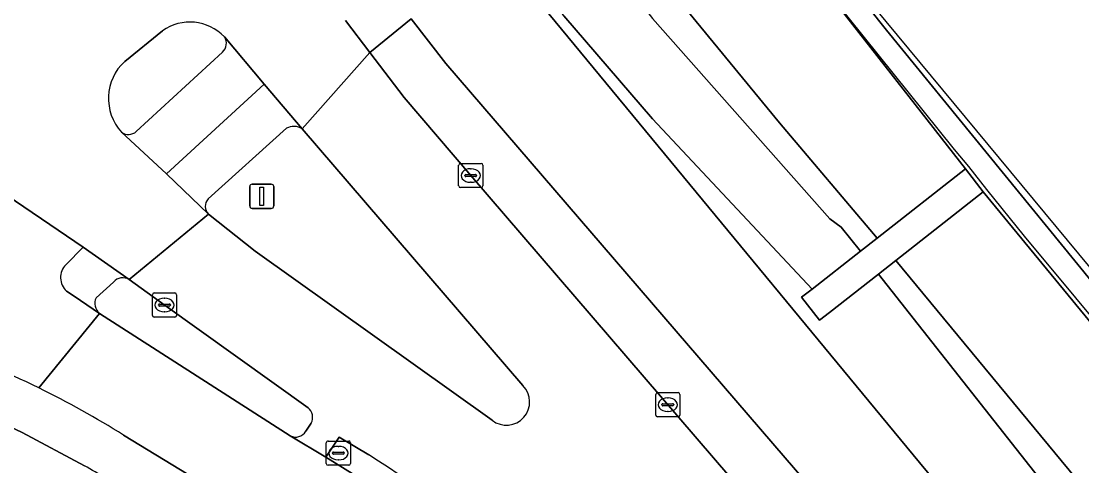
# Model space of a CAD drawing. Extents: x 158793 to 159888, y 384317 to 385256.
# Drawn here: x 159262.3 to 159306.08, y 385214.09 to 385232.46 of the extents above; entities that cross this region are included whole.
import ezdxf

# ---------------------------------------------------------------- set-up
doc = ezdxf.new("R2010")
doc.units = 0
for name, color, linetype in [('IMGEO_Berm_groen', 7, 'Continuous'), ('IMGEO_Fietspad_gesloten', 7, 'Continuous'), ('IMGEO_Fietspad_open', 7, 'Continuous'), ('IMGEO_Grasland_overig', 7, 'Continuous'), ('IMGEO_Groenvoorziening', 7, 'Continuous'), ('IMGEO_Hek', 7, 'Continuous'), ('IMGEO_Kolk', 7, 'Continuous'), ('IMGEO_Lichtmast', 7, 'Continuous'), ('IMGEO_Rijbaan_lokaal_gesloten', 7, 'Continuous'), ('IMGEO_Rijbaan_lokaal_open', 7, 'Continuous'), ('IMGEO_Spoorbaan_halfverhard', 7, 'Continuous'), ('IMGEO_Terreindeel_gesloten', 7, 'Continuous'), ('IMGEO_Verkeerseiland_gesloten', 7, 'Continuous'), ('IMGEO_Verkeerseiland_open', 7, 'Continuous'), ('IMGEO_Voetpad_op_trap', 7, 'Continuous'), ('IMGEO_Voetpad_open', 7, 'Continuous')]:
    doc.layers.add(name, color=color, linetype=linetype)

msp = doc.modelspace()

# ---------------------------------------------------------------- linework, layer by layer
at = {"layer": 'IMGEO_Berm_groen'}
msp.add_lwpolyline([(159264.904, 385214.095), (159262.33, 385215.471), (159259.749, 385216.695), (159258.328, 385215.363)], dxfattribs=at)
msp.add_arc((159242.87, 385174.264), 45.519, 58.4546, 61.0485, dxfattribs=at)
at = {"layer": 'IMGEO_Fietspad_gesloten'}
for points in [[(159264.132, 385222.403), (159264.854, 385223.126), (159261.009, 385225.727)], [(159263.027, 385217.309), (159265.527, 385220.386), (159264.476, 385221.097), (159264.166, 385221.306)], [(159276.361, 385213.536), (159274.875, 385214.45), (159273.403, 385215.334), (159265.527, 385220.386), (159263.027, 385217.309)], [(159266.521, 385215.363), (159272.171, 385211.912), (159273.242, 385211.309)]]:
    msp.add_lwpolyline(points, dxfattribs=at)
for centre, radius, start, end in [((159264.693, 385221.871), 0.773, 136.5456, 227.0049), ((159245.863, 385182.215), 39.067, 63.937, 70.695), ((159246.065, 385182.745), 38.502, 57.907, 63.8613)]:
    msp.add_arc(centre, radius, start, end, dxfattribs=at)
at = {"layer": 'IMGEO_Fietspad_open'}
for points in [[(159266.434, 385227.876), (159268.291, 385226.151), (159272.322, 385229.865), (159270.682, 385231.814)], [(159270.606, 385231.185), (159267.048, 385227.908)]]:
    msp.add_lwpolyline(points, dxfattribs=at)
for centre, radius, start, end in [((159270.288, 385231.543), 0.479, 311.6548, 34.5663), ((159266.722, 385228.257), 0.477, 232.8946, 313.0722)]:
    msp.add_arc(centre, radius, start, end, dxfattribs=at)
at = {"layer": 'IMGEO_Grasland_overig'}
msp.add_lwpolyline([(159296.938, 385222.955), (159297.633, 385223.499), (159293.594, 385228.266), (159288.315, 385234.711), (159287.183, 385236.862), (159286.598, 385239.084), (159285.867, 385238.238), (159285.821, 385237.434), (159285.975, 385236.221), (159286.828, 385234.556), (159288.358, 385232.566), (159295.676, 385224.3), (159296.147, 385223.959)], close=True, dxfattribs=at)
for points in [[(159288.315, 385234.711), (159293.594, 385228.266), (159297.633, 385223.499), (159301.279, 385226.356), (159291.479, 385238.908)], [(159400.256, 385097.837), (159389.592, 385110.954), (159364.213, 385141.591), (159337.389, 385173.653), (159325.324, 385188.608), (159312.808, 385203.256), (159305.21, 385212.456), (159297.681, 385222.012), (159295.666, 385220.433), (159295.254, 385220.111), (159294.514, 385221.056), (159294.944, 385221.392), (159288.354, 385228.433), (159284.697, 385232.676), (159282.981, 385235.178), (159284.076, 385232.76), (159302.586, 385210.352), (159320.599, 385188.545), (159435.874, 385048.176)], [(159284.697, 385232.676), (159288.354, 385228.433), (159294.944, 385221.392), (159296.938, 385222.955), (159296.147, 385223.959), (159295.676, 385224.3), (159288.358, 385232.566)], [(159427.85, 385073.253), (159340.344, 385179.112), (159329.128, 385192.806), (159314.769, 385209.89), (159302.015, 385225.408), (159298.398, 385222.574), (159321.504, 385194.609), (159334.888, 385178.843), (159347.836, 385163.201), (159359.333, 385149.024), (159373.132, 385132.524), (159381.818, 385121.964), (159395.478, 385105.84)], [(159395.478, 385105.84), (159381.818, 385121.964), (159373.132, 385132.524), (159359.333, 385149.024), (159347.836, 385163.201), (159334.888, 385178.843), (159321.504, 385194.609), (159298.398, 385222.574), (159297.681, 385222.012), (159305.21, 385212.456), (159312.808, 385203.256), (159325.324, 385188.608), (159337.389, 385173.653), (159364.213, 385141.591), (159389.592, 385110.954), (159400.256, 385097.837)]]:
    msp.add_lwpolyline(points, dxfattribs=at)
at = {"layer": 'IMGEO_Groenvoorziening'}
for points in [[(159508.186, 384960.258), (159505.464, 384963.64), (159499.262, 384971.033), (159498.367, 384972.113), (159494.557, 384976.714), (159480.455, 384993.887), (159435.874, 385048.176), (159320.599, 385188.545), (159302.586, 385210.352), (159284.076, 385232.76), (159282.981, 385235.178), (159282.836, 385235.498), (159282.422, 385238.521), (159283.262, 385241.397), (159284.651, 385244.041), (159286.033, 385245.528), (159285.586, 385246.063), (159281.152, 385238.85)], [(159278.394, 385232.554), (159279.82, 385230.712), (159303.771, 385202.868), (159306.987, 385199.894), (159314.132, 385193.095), (159317.566, 385189.466), (159318.533, 385188.249), (159434.917, 385047.393)]]:
    msp.add_lwpolyline(points, dxfattribs=at)
at = {"layer": 'IMGEO_Hek'}
msp.add_lwpolyline([(159291.466, 385238.804), (159300.812, 385227.164), (159301.406, 385226.455), (159302.146, 385225.51), (159303.705, 385223.577), (159310.057, 385215.937), (159313.254, 385211.985), (159314.793, 385210.052), (159316.42, 385208.159), (159321.214, 385202.415), (159327.623, 385194.68), (159329.128, 385192.806), (159338.743, 385181.236), (159345.119, 385173.516), (159354.685, 385161.93), (159370.601, 385142.663), (159383.324, 385127.243), (159419.948, 385082.936)], dxfattribs=at)
at = {"layer": 'IMGEO_Kolk'}
for p, q in [((159280.355, 385225.659), (159280.355, 385226.511)), ((159280.43, 385226.585), (159281.282, 385226.585)), ((159281.356, 385226.511), (159281.356, 385225.659)), ((159280.614, 385226.079), (159280.614, 385226.091)), ((159281.052, 385226.042), (159280.654, 385226.042)), ((159280.657, 385226.128), (159281.055, 385226.128)), ((159280.843, 385226.365), (159280.868, 385226.365)), ((159281.098, 385226.091), (159281.098, 385226.079)), ((159281.282, 385225.585), (159280.43, 385225.585)), ((159280.866, 385225.805), (159280.841, 385225.805)), ((159267.786, 385221.234), (159268.638, 385221.234)), ((159267.711, 385220.308), (159267.711, 385221.16)), ((159268.013, 385220.777), (159268.411, 385220.777)), ((159268.199, 385221.014), (159268.224, 385221.014)), ((159268.712, 385221.16), (159268.712, 385220.308)), ((159267.97, 385220.728), (159267.97, 385220.74)), ((159268.408, 385220.691), (159268.01, 385220.691)), ((159268.222, 385220.454), (159268.197, 385220.454)), ((159268.454, 385220.74), (159268.454, 385220.728)), ((159268.638, 385220.234), (159267.786, 385220.234)), ((159288.489, 385216.192), (159288.489, 385217.044)), ((159288.564, 385217.118), (159289.416, 385217.118)), ((159288.977, 385216.898), (159289.002, 385216.898)), ((159289.49, 385217.044), (159289.49, 385216.192)), ((159288.748, 385216.612), (159288.748, 385216.624)), ((159289.186, 385216.575), (159288.788, 385216.575)), ((159288.791, 385216.661), (159289.189, 385216.661)), ((159289.232, 385216.624), (159289.232, 385216.612)), ((159289.416, 385216.118), (159288.564, 385216.118)), ((159289, 385216.338), (159288.975, 385216.338)), ((159274.965, 385215.119), (159275.817, 385215.119)), ((159274.89, 385214.193), (159274.89, 385215.045)), ((159275.192, 385214.662), (159275.59, 385214.662)), ((159275.378, 385214.899), (159275.403, 385214.899)), ((159275.891, 385215.045), (159275.891, 385214.193)), ((159275.149, 385214.613), (159275.149, 385214.625)), ((159275.587, 385214.576), (159275.189, 385214.576)), ((159275.401, 385214.339), (159275.376, 385214.339)), ((159275.633, 385214.625), (159275.633, 385214.613)), ((159275.817, 385214.119), (159274.965, 385214.119))]:
    msp.add_line(p, q, dxfattribs=at)
for points in [[(159280.355, 385225.659), (159280.355, 385226.511)], [(159280.43, 385226.585), (159281.282, 385226.585)], [(159281.356, 385226.511), (159281.356, 385225.659)], [(159281.282, 385225.585), (159280.43, 385225.585)], [(159267.786, 385221.234), (159268.638, 385221.234)], [(159267.711, 385220.308), (159267.711, 385221.16)], [(159268.712, 385221.16), (159268.712, 385220.308)], [(159268.638, 385220.234), (159267.786, 385220.234)], [(159288.489, 385216.192), (159288.489, 385217.044)], [(159288.564, 385217.118), (159289.416, 385217.118)], [(159289.49, 385217.044), (159289.49, 385216.192)], [(159289.416, 385216.118), (159288.564, 385216.118)], [(159274.965, 385215.119), (159275.817, 385215.119)], [(159274.89, 385214.193), (159274.89, 385215.045)], [(159275.891, 385215.045), (159275.891, 385214.193)], [(159275.817, 385214.119), (159274.965, 385214.119)]]:
    msp.add_lwpolyline(points, dxfattribs=at)
for centre, radius, start, end in [((159280.432, 385226.509), 0.0765, 91.552, 178.448), ((159280.432, 385226.509), 0.0765, 91.552, 178.448), ((159281.28, 385226.509), 0.0765, 1.552, 88.448), ((159281.28, 385226.509), 0.0765, 1.552, 88.448), ((159280.654, 385226.088), 0.0403, 85.8775, 175.7526), ((159280.651, 385226.078), 0.0366, 178.938, 274.7102), ((159281.055, 385226.085), 0.043, 264.8664, 352.4533), ((159281.059, 385226.09), 0.0386, 1.7309, 96.639), ((159280.432, 385225.661), 0.0765, 181.552, 268.448), ((159280.432, 385225.661), 0.0765, 181.552, 268.448), ((159281.28, 385225.661), 0.0765, 271.552, 358.448), ((159281.28, 385225.661), 0.0765, 271.552, 358.448), ((159267.788, 385221.158), 0.0765, 91.552, 178.448), ((159267.788, 385221.158), 0.0765, 91.552, 178.448), ((159268.636, 385221.158), 0.0765, 1.552, 88.448), ((159268.636, 385221.158), 0.0765, 1.552, 88.448), ((159268.01, 385220.737), 0.0403, 85.8775, 175.7526), ((159268.415, 385220.739), 0.0386, 1.7309, 96.639), ((159268.007, 385220.727), 0.0366, 178.938, 274.7102), ((159268.411, 385220.734), 0.043, 264.8664, 352.4533), ((159267.788, 385220.31), 0.0765, 181.552, 268.448), ((159267.788, 385220.31), 0.0765, 181.552, 268.448), ((159268.636, 385220.31), 0.0765, 271.552, 358.448), ((159268.636, 385220.31), 0.0765, 271.552, 358.448), ((159288.566, 385217.042), 0.0765, 91.552, 178.448), ((159288.566, 385217.042), 0.0765, 91.552, 178.448), ((159289.414, 385217.042), 0.0765, 1.552, 88.448), ((159289.414, 385217.042), 0.0765, 1.552, 88.448), ((159288.788, 385216.621), 0.0403, 85.8775, 175.7526), ((159288.785, 385216.611), 0.0366, 178.938, 274.7102), ((159289.189, 385216.618), 0.043, 264.8664, 352.4533), ((159289.193, 385216.623), 0.0386, 1.7309, 96.639), ((159288.566, 385216.194), 0.0765, 181.552, 268.448), ((159288.566, 385216.194), 0.0765, 181.552, 268.448), ((159289.414, 385216.194), 0.0765, 271.552, 358.448), ((159289.414, 385216.194), 0.0765, 271.552, 358.448), ((159274.967, 385215.043), 0.0765, 91.552, 178.448), ((159274.967, 385215.043), 0.0765, 91.552, 178.448), ((159275.815, 385215.043), 0.0765, 1.552, 88.448), ((159275.815, 385215.043), 0.0765, 1.552, 88.448), ((159275.189, 385214.622), 0.0403, 85.8775, 175.7526), ((159275.594, 385214.624), 0.0386, 1.7309, 96.639), ((159274.967, 385214.195), 0.0765, 181.552, 268.448), ((159274.967, 385214.195), 0.0765, 181.552, 268.448), ((159275.186, 385214.612), 0.0366, 178.938, 274.7102), ((159275.59, 385214.619), 0.043, 264.8664, 352.4533), ((159275.815, 385214.195), 0.0765, 271.552, 358.448), ((159275.815, 385214.195), 0.0765, 271.552, 358.448)]:
    msp.add_arc(centre, radius, start, end, dxfattribs=at)
for centre, major_axis, ratio, start_param, end_param in [((159280.842, 385226.085), (-0.387, 0.002), 0.722429, 4.712389, 7.853982), ((159280.867, 385226.085), (-0.39, 0.002), 0.717154, 1.570796, 4.712389), ((159268.198, 385220.734), (-0.387, 0.002), 0.722429, 4.712389, 7.853982), ((159268.223, 385220.734), (-0.39, 0.002), 0.717154, 1.570796, 4.712389), ((159288.976, 385216.618), (-0.387, 0.002), 0.722429, 4.712389, 7.853982), ((159289.001, 385216.618), (-0.39, 0.002), 0.717154, 1.570796, 4.712389), ((159275.377, 385214.619), (-0.387, 0.002), 0.722429, 4.712389, 7.853982), ((159275.402, 385214.619), (-0.39, 0.002), 0.717154, 1.570796, 4.712389)]:
    msp.add_ellipse(centre, major_axis=major_axis, ratio=ratio, start_param=start_param, end_param=end_param, dxfattribs=at)
at = {"layer": 'IMGEO_Lichtmast'}
for p, q in [((159271.731, 385224.828), (159271.731, 385225.628)), ((159271.731, 385225.628), (159271.731, 385224.828)), ((159271.831, 385225.728), (159272.621, 385225.728)), ((159272.621, 385225.728), (159271.831, 385225.728)), ((159272.721, 385225.628), (159272.721, 385224.828)), ((159272.721, 385224.828), (159272.721, 385225.628)), ((159272.621, 385224.728), (159271.831, 385224.728)), ((159271.831, 385224.728), (159272.621, 385224.728))]:
    msp.add_line(p, q, dxfattribs=at)
msp.add_lwpolyline([(159272.151, 385225.603), (159272.301, 385225.603), (159272.301, 385224.853), (159272.151, 385224.853), (159272.151, 385225.603)], dxfattribs=at)
for centre, start, end in [((159271.831, 385225.628), 90, 180), ((159271.831, 385225.628), 90, 180), ((159272.621, 385225.628), 0, 90), ((159272.621, 385225.628), 360, 90), ((159271.831, 385224.828), 180, 270), ((159271.831, 385224.828), 180, 270), ((159272.621, 385224.828), 270, 0), ((159272.621, 385224.828), 270, 0)]:
    msp.add_arc(centre, 0.1, start, end, dxfattribs=at)
at = {"layer": 'IMGEO_Rijbaan_lokaal_gesloten'}
for points in [[(159270.682, 385231.814), (159272.322, 385229.865), (159273.891, 385228.012), (159276.687, 385231.169), (159275.678, 385232.495)], [(159266.567, 385230.801), (159268.124, 385232.059)], [(159260.766, 385225.908), (159261.009, 385225.727), (159264.854, 385223.126), (159266.754, 385221.784), (159270.021, 385224.488), (159268.291, 385226.151), (159266.434, 385227.876)]]:
    msp.add_lwpolyline(points, dxfattribs=at)
for centre, radius, start, end in [((159269.263, 385230.475), 1.951, 43.3484, 125.7097), ((159267.985, 385229.271), 2.086, 132.8169, 221.9762)]:
    msp.add_arc(centre, radius, start, end, dxfattribs=at)
at = {"layer": 'IMGEO_Rijbaan_lokaal_open'}
for points in [[(159432.332, 385045.283), (159313.357, 385189.189), (159311.197, 385191.652), (159302.328, 385201.094), (159280.856, 385226.085), (159278.105, 385229.304), (159276.687, 385231.169), (159273.891, 385228.012), (159283.004, 385217.409)], [(159281.738, 385215.974), (159271.953, 385222.967), (159270.021, 385224.488), (159266.754, 385221.784), (159268.237, 385220.723), (159274.136, 385216.495)], [(159274.264, 385215.852), (159274.042, 385215.524)], [(159273.403, 385215.334), (159274.875, 385214.45), (159275.426, 385215.282), (159276.648, 385214.546)]]:
    msp.add_lwpolyline(points, dxfattribs=at)
for centre, radius, start, end in [((159282.325, 385216.732), 0.959, 232.2565, 44.9041), ((159273.823, 385216.098), 0.505, 330.807, 51.7101), ((159273.621, 385215.771), 0.489, 243.549, 329.5696), ((159214.181, 385118.243), 114.789, 49.35353, 57.03045)]:
    msp.add_arc(centre, radius, start, end, dxfattribs=at)
at = {"layer": 'IMGEO_Spoorbaan_halfverhard'}
msp.add_lwpolyline([(159424.407, 385079.936), (159290.987, 385240.928), (159298.02, 385232.085), (159327.596, 385195.853), (159342.086, 385178.448), (159366.326, 385149.196), (159372.085, 385142.202), (159392.075, 385118.019), (159400.497, 385107.572)], dxfattribs=at)
at = {"layer": 'IMGEO_Terreindeel_gesloten'}
msp.add_lwpolyline([(159400.497, 385107.572), (159392.075, 385118.019), (159372.085, 385142.202), (159366.326, 385149.196), (159342.086, 385178.448), (159327.596, 385195.853), (159298.02, 385232.085), (159290.987, 385240.928), (159288.597, 385243.812), (159287.91, 385243.24), (159291.479, 385238.908), (159301.279, 385226.356), (159302.015, 385225.408), (159314.769, 385209.89), (159329.128, 385192.806), (159340.344, 385179.112), (159427.85, 385073.253)], dxfattribs=at)
at = {"layer": 'IMGEO_Verkeerseiland_gesloten'}
for points in [[(159268.124, 385232.059), (159266.567, 385230.801)], [(159267.048, 385227.908), (159270.606, 385231.185)], [(159273.247, 385228.036), (159270.007, 385225.119)], [(159283.004, 385217.409), (159273.891, 385228.012)], [(159270.021, 385224.488), (159271.953, 385222.967), (159281.738, 385215.974)], [(159266.102, 385221.687), (159265.386, 385221.037)], [(159274.136, 385216.495), (159268.237, 385220.723), (159266.754, 385221.784)], [(159265.527, 385220.386), (159273.403, 385215.334)], [(159274.042, 385215.524), (159274.264, 385215.852)]]:
    msp.add_lwpolyline(points, dxfattribs=at)
for centre, radius, start, end in [((159269.263, 385230.475), 1.951, 43.3484, 125.7097), ((159270.288, 385231.543), 0.479, 311.6548, 34.5663), ((159267.985, 385229.271), 2.086, 132.8169, 221.9762), ((159266.722, 385228.257), 0.477, 232.8946, 313.0722), ((159273.55, 385227.519), 0.599, 55.3241, 120.4074), ((159270.357, 385224.811), 0.466, 138.6752, 223.8668), ((159266.484, 385221.359), 0.503, 57.5395, 139.3845), ((159265.882, 385220.804), 0.548, 154.8116, 229.6303), ((159282.325, 385216.732), 0.959, 232.2565, 44.9041), ((159273.823, 385216.098), 0.505, 330.807, 51.7101), ((159273.621, 385215.771), 0.489, 243.549, 329.5696)]:
    msp.add_arc(centre, radius, start, end, dxfattribs=at)
at = {"layer": 'IMGEO_Verkeerseiland_open'}
msp.add_lwpolyline([(159276.648, 385214.546), (159275.426, 385215.282), (159274.875, 385214.45), (159276.361, 385213.536)], dxfattribs=at)
msp.add_arc((159214.181, 385118.243), 114.789, 49.35353, 57.03045, dxfattribs=at)
at = {"layer": 'IMGEO_Voetpad_op_trap'}
msp.add_lwpolyline([(159298.398, 385222.574), (159302.015, 385225.408), (159301.279, 385226.356), (159297.633, 385223.499), (159296.938, 385222.955), (159294.944, 385221.392), (159294.514, 385221.056), (159295.254, 385220.111), (159295.666, 385220.433), (159297.681, 385222.012)], close=True, dxfattribs=at)
at = {"layer": 'IMGEO_Voetpad_open'}
for points in [[(159275.678, 385232.495), (159276.687, 385231.169), (159278.394, 385232.554)], [(159434.917, 385047.393), (159318.533, 385188.249), (159317.566, 385189.466), (159314.132, 385193.095), (159306.987, 385199.894), (159303.771, 385202.868), (159279.82, 385230.712), (159278.394, 385232.554), (159276.687, 385231.169), (159278.105, 385229.304), (159280.856, 385226.085), (159302.328, 385201.094), (159311.197, 385191.652), (159313.357, 385189.189)], [(159273.891, 385228.012), (159272.322, 385229.865), (159268.291, 385226.151), (159270.021, 385224.488)], [(159270.007, 385225.119), (159273.247, 385228.036)], [(159266.754, 385221.784), (159264.854, 385223.126), (159264.132, 385222.403)], [(159265.386, 385221.037), (159266.102, 385221.687)], [(159264.166, 385221.306), (159264.476, 385221.097), (159265.527, 385220.386)], [(159253.526, 385218.946), (159257.408, 385217.597), (159259.749, 385216.695), (159262.33, 385215.471), (159264.904, 385214.095)], [(159273.242, 385211.309), (159272.171, 385211.912), (159266.521, 385215.363)]]:
    msp.add_lwpolyline(points, dxfattribs=at)
for centre, radius, start, end in [((159273.55, 385227.519), 0.599, 55.3241, 120.4074), ((159270.357, 385224.811), 0.466, 138.6752, 223.8668), ((159264.693, 385221.871), 0.773, 136.5456, 227.0049), ((159266.484, 385221.359), 0.503, 57.5395, 139.3845), ((159265.882, 385220.804), 0.548, 154.8116, 229.6303), ((159245.863, 385182.215), 39.067, 63.937, 70.695), ((159246.065, 385182.745), 38.502, 57.907, 63.8613), ((159242.87, 385174.264), 45.519, 58.4546, 61.0485)]:
    msp.add_arc(centre, radius, start, end, dxfattribs=at)

doc.saveas('drawing.dxf')
